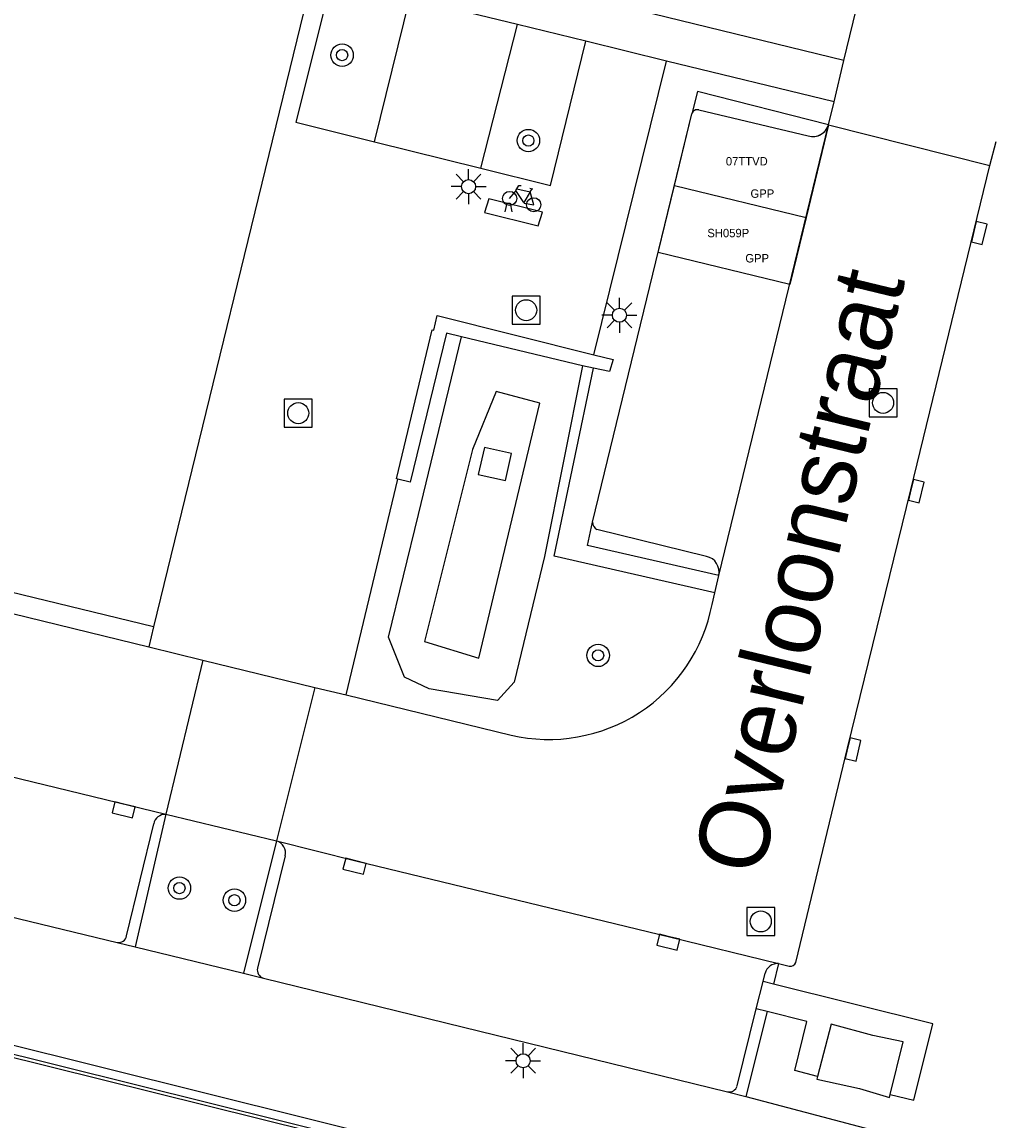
# Model space of a CAD drawing. Extents: x 125000 to 129004, y 397500 to 399008.
# Drawn here: x 127532.57 to 127567.19, y 398436.64 to 398475.78 of the extents above; entities that cross this region are included whole.
import ezdxf

# ---------------------------------------------------------------- set-up
doc = ezdxf.new("R2010")
doc.units = 0
for name, color, linetype in [('bp-anno-kenteken', 7, 'Continuous'), ('bp-grn-parkeervak', 7, 'Continuous'), ('gg-afsc-hekwerk', 7, 'Continuous'), ('gg-afsc-muur', 7, 'Continuous'), ('gg-anno-openbare ruimte label', 7, 'Continuous'), ('gg-bbg-hoofdgebouw', 7, 'Continuous'), ('gg-bbg-lage trafo', 7, 'Continuous'), ('gg-knt-BGT kruinlijn', 7, 'Continuous'), ('gg-knt-bovenkant onderkant talud', 7, 'Continuous'), ('gg-knt-verharding', 7, 'Continuous'), ('gg-knt-verharding nz', 7, 'Continuous'), ('gg-kntw-bovenkant insteek waterloop', 7, 'Continuous'), ('gg-kntw-waterlijn', 7, 'Continuous'), ('gg-kwrk-uitstroombak niveau min 01', 7, 'Continuous'), ('gt-grn-groengrens', 7, 'Continuous'), ('gt-grn-weggrens', 7, 'Continuous'), ('gt-symb-boom', 7, 'Continuous'), ('gt-symb-fietsenrek', 7, 'Continuous'), ('gt-symb-kolk', 7, 'Continuous'), ('gt-symb-lichtmast', 7, 'Continuous'), ('gt-symb-rioolschacht', 7, 'Continuous'), ('kenmerkpunt gehandicapten parkeerplaats', 7, 'Continuous')]:
    doc.layers.add(name, color=color, linetype=linetype)

# ---------------------------------------------------------------- blocks, each defined once
blk = doc.blocks.new('gt0-KOLK')
at = {"layer": 'gt-symb-kolk'}
blk.add_lwpolyline([(0, 0), (0.375, 0), (0.375, 0.4), (-0.375, 0.4), (-0.375, 0), (0, 0)], dxfattribs=at)
blk = doc.blocks.new('gt0-RS')
at = {"layer": 'gt-symb-rioolschacht'}
blk.add_lwpolyline([(-0.5, -0.5), (0.5, -0.5), (0.5, 0.5), (-0.5, 0.5)], close=True, dxfattribs=at)
blk.add_circle((0, 0), 0.375, dxfattribs=at)
blk = doc.blocks.new('gt0-BOOM')
at = {"layer": 'gt-symb-boom'}
for radius in [0.4, 0.2]:
    blk.add_circle((0, 0), radius, dxfattribs=at)
blk = doc.blocks.new('gt0-LMAST')
at = {"layer": 'gt-symb-lichtmast'}
for p, q in [((-0.182, 0.173), (-0.447, 0.438)), ((-0.005, 0.246), (-0.005, 0.621)), ((0.172, 0.173), (0.437, 0.438)), ((-0.255, -0.004), (-0.63, -0.004)), ((-0.182, -0.181), (-0.447, -0.446)), ((-0.005, -0.254), (-0.005, -0.629)), ((0.437, -0.446), (0.172, -0.181)), ((0.245, -0.004), (0.62, -0.004))]:
    blk.add_line(p, q, dxfattribs=at)
blk.add_circle((-0.005, -0.004), 0.25, dxfattribs=at)
blk = doc.blocks.new('gt0-FREK')
at = {"layer": 'gt-symb-fietsenrek'}
for p, q in [((0.259, 0.762), (0.294, 0.823)), ((0.294, 0.823), (0.767, 0.714)), ((0.757, 0.841), (0.866, 0.816)), ((0.767, 0.714), (0.84, 0.822)), ((0.54, 0.335), (0.259, 0.762)), ((0.767, 0.714), (0.54, 0.335)), ((0.895, 0.252), (0.767, 0.714))]:
    blk.add_line(p, q, dxfattribs=at)
for points in [[(0.294, 0.823), (0.36, 0.937), (0.452, 0.935)], [(0.036, 0.476), (0.228, 0.708), (0.259, 0.762)], [(-0.124, 0), (-0.047, 0.312), (0.053, 0.312), (0.12, 0)], [(0.54, 0.335), (0.555, 0.305), (0.895, 0.252)]]:
    blk.add_lwpolyline(points, dxfattribs=at)
for centre in [(0.036, 0.476), (0.895, 0.252)]:
    blk.add_circle(centre, 0.252, dxfattribs=at)

msp = doc.modelspace()

# ---------------------------------------------------------------- linework, layer by layer
at = {"layer": 'bp-grn-parkeervak'}
for p, q in [((127556.706, 398472.645), (127560.602, 398471.719)), ((127555.835, 398469.953), (127556.454, 398472.502)), ((127561.328, 398472.113), (127560.524, 398468.811)), ((127555.835, 398469.953), (127560.524, 398468.811))]:
    msp.add_line(p, q, dxfattribs=at)
msp.add_lwpolyline([(127560.524, 398468.811), (127559.942, 398466.421), (127555.254, 398467.562), (127555.835, 398469.953)], dxfattribs=at)
for centre, radius, start, end in [((127556.646, 398472.454), 0.198, 134.6188, 166.0242), ((127556.648, 398472.453), 0.2, 73.2982, 134.9098), ((127560.766, 398472.28), 0.585, 253.7195, 300.4079), ((127560.769, 398472.281), 0.584, 300.1321, 343.2986)]:
    msp.add_arc(centre, radius, start, end, dxfattribs=at)
at = {"layer": 'gg-afsc-hekwerk'}
msp.add_lwpolyline([(127246.291, 398510.568), (127248.426, 398509.444), (127272.905, 398503.462), (127431.882, 398463.962), (127622.47, 398416.533)], dxfattribs=at)
at = {"layer": 'gg-afsc-muur'}
for p, q in [((127547.2, 398464.81), (127547.252, 398464.797)), ((127552.56, 398463.523), (127548.235, 398464.561)), ((127552.942, 398463.444), (127552.56, 398463.523))]:
    msp.add_line(p, q, dxfattribs=at)
for points in [[(127547.252, 398464.797), (127547.376, 398465.313), (127552.965, 398463.918)], [(127545.976, 398459.48), (127545.924, 398459.493), (127547.2, 398464.81)], [(127548.235, 398464.561), (127547.707, 398464.688), (127546.409, 398459.374), (127545.976, 398459.48)], [(127552.965, 398463.918), (127553.643, 398463.746), (127553.513, 398463.325), (127552.942, 398463.444)]]:
    msp.add_lwpolyline(points, dxfattribs=at)
at = {"layer": 'gg-bbg-hoofdgebouw'}
msp.add_line((127542.944, 398477.495), (127537.262, 398454.215), dxfattribs=at)
msp.add_lwpolyline([(127537.262, 398454.215), (127515.049, 398459.618), (127520.72, 398482.907)], dxfattribs=at)
at = {"layer": 'gg-bbg-lage trafo'}
msp.add_line((127561.427, 398440.056), (127560.939, 398438.192), dxfattribs=at)
for points in [[(127563.527, 398437.549), (127563.987, 398439.423), (127562.912, 398439.647), (127561.427, 398440.056)], [(127560.939, 398438.192), (127560.914, 398438.095), (127562.436, 398437.757), (127563.501, 398437.443), (127563.527, 398437.549)]]:
    msp.add_lwpolyline(points, dxfattribs=at)
at = {"layer": 'gg-knt-BGT kruinlijn'}
for p, q in [((127512.068, 398448.754), (127535.964, 398442.967)), ((127535.964, 398442.967), (127536.601, 398442.812)), ((127536.601, 398442.812), (127540.463, 398441.87)), ((127540.463, 398441.87), (127541.182, 398441.695)), ((127541.182, 398441.695), (127557.727, 398437.643)), ((127557.727, 398437.643), (127558.384, 398437.47))]:
    msp.add_line(p, q, dxfattribs=at)
msp.add_lwpolyline([(127558.384, 398437.47), (127568.679, 398434.752), (127589.027, 398430.198), (127592.601, 398428.302), (127611.817, 398422.756)], dxfattribs=at)
at = {"layer": 'gg-knt-bovenkant onderkant talud'}
for p, q in [((127614.138, 398418.955), (127484.067, 398451.259)), ((127621.993, 398416.651), (127483.582, 398450.893))]:
    msp.add_line(p, q, dxfattribs=at)
at = {"layer": 'gg-knt-verharding'}
for p, q in [((127561.877, 398474.405), (127500.896, 398489.307)), ((127561.877, 398474.405), (127562.537, 398477.157)), ((127550.236, 398475.685), (127546.401, 398476.631)), ((127552.674, 398475.09), (127550.236, 398475.685)), ((127555.548, 398474.388), (127552.674, 398475.09)), ((127552.965, 398463.918), (127555.548, 398474.388)), ((127561.524, 398472.929), (127555.548, 398474.388)), ((127561.524, 398472.929), (127561.877, 398474.405)), ((127561.328, 398472.113), (127561.524, 398472.929)), ((127556.706, 398472.645), (127560.602, 398471.719)), ((127552.917, 398457.944), (127556.454, 398472.504)), ((127557.416, 398456.051), (127561.328, 398472.113)), ((127561.328, 398472.113), (127567.084, 398470.668)), ((127545.135, 398471.512), (127548.934, 398470.568)), ((127567.084, 398470.668), (127567.302, 398471.518)), ((127487.106, 398465.707), (127537.088, 398453.502)), ((127544.13, 398451.789), (127545.976, 398459.48)), ((127556.978, 398456.726), (127553.068, 398457.689)), ((127557.271, 398455.433), (127557.416, 398456.051)), ((127557.175, 398455.018), (127557.271, 398455.433)), ((127537.088, 398453.502), (127539.022, 398453.03)), ((127539.022, 398453.03), (127537.698, 398447.534)), ((127539.022, 398453.03), (127543.009, 398452.057)), ((127543.009, 398452.057), (127541.647, 398446.585)), ((127543.009, 398452.057), (127544.13, 398451.789)), ((127544.13, 398451.789), (127550.006, 398450.357)), ((127537.698, 398447.534), (127536.601, 398442.812)), ((127537.698, 398447.534), (127541.647, 398446.585)), ((127536.302, 398443.203), (127537.265, 398447.192)), ((127541.647, 398446.585), (127540.463, 398441.87)), ((127541.954, 398446.052), (127540.967, 398442.053)), ((127559.545, 398442.21), (127559.363, 398441.481)), ((127559.545, 398442.21), (127559.929, 398442.123)), ((127558.996, 398441.572), (127559.07, 398441.868)), ((127558.753, 398440.598), (127558.996, 398441.572)), ((127559.363, 398441.481), (127558.996, 398441.572)), ((127558.069, 398437.849), (127558.753, 398440.598)), ((127559.14, 398440.502), (127558.384, 398437.47)), ((127559.14, 398440.502), (127558.753, 398440.598))]:
    msp.add_line(p, q, dxfattribs=at)
for points in [[(127543.612, 398477.328), (127542.335, 398472.207), (127545.135, 398471.512)], [(127548.934, 398470.568), (127551.419, 398469.951), (127552.674, 398475.09)], [(127561.328, 398472.113), (127556.66, 398473.306), (127556.454, 398472.504)], [(127560.161, 398442.256), (127562.007, 398449.892), (127564.265, 398459.103), (127567.084, 398470.668)], [(127557.416, 398456.051), (127552.729, 398457.116), (127552.917, 398457.944)], [(127512.644, 398453.637), (127514.315, 398453.222), (127537.698, 398447.534)], [(127541.647, 398446.585), (127544.475, 398445.877), (127555.662, 398443.171), (127559.545, 398442.21)], [(127563.527, 398437.549), (127564.371, 398437.342), (127565.042, 398440.066), (127559.363, 398441.481)], [(127560.939, 398438.192), (127560.13, 398438.403), (127560.551, 398440.15), (127559.14, 398440.502)]]:
    msp.add_lwpolyline(points, dxfattribs=at)
for centre, radius, start, end in [((127556.649, 398472.452), 0.201, 73.4494, 165.0067), ((127560.766, 398472.282), 0.587, 253.7442, 343.2332), ((127553.199, 398457.939), 0.282, 178.9725, 242.2919), ((127556.855, 398456.167), 0.573, 348.3617, 77.5965), ((127551.352, 398456.13), 5.928, 256.8764, 349.1843), ((127537.675, 398447.118), 0.416, 86.8134, 169.7927), ((127541.511, 398446.152), 0.454, 347.3489, 72.5337), ((127536.01, 398443.262), 0.298, 261.2185, 348.6289), ((127541.253, 398441.981), 0.295, 165.889, 256.0856), ((127559.497, 398441.776), 0.437, 83.7047, 167.8031), ((127559.964, 398442.33), 0.21, 260.3754, 339.2739), ((127557.781, 398437.941), 0.303, 259.8149, 342.3095)]:
    msp.add_arc(centre, radius, start, end, dxfattribs=at)
at = {"layer": 'gg-knt-verharding nz'}
msp.add_lwpolyline([(127550.975, 398468.511), (127551.124, 398469), (127549.212, 398469.477), (127549.063, 398468.988), (127550.975, 398468.511)], dxfattribs=at)
at = {"layer": 'gg-kntw-bovenkant insteek waterloop'}
msp.add_lwpolyline([(127552.56, 398463.523), (127551.197, 398456.729), (127550.118, 398452.243), (127549.529, 398451.59), (127547.084, 398452.008), (127546.211, 398452.418), (127545.638, 398453.853), (127546.713, 398458.222), (127548.235, 398464.561)], dxfattribs=at)
at = {"layer": 'gg-kntw-waterlijn'}
msp.add_lwpolyline([(127546.919, 398453.691), (127548.861, 398453.098), (127551.028, 398462.186), (127549.472, 398462.601), (127548.638, 398460.539), (127546.919, 398453.691)], dxfattribs=at)
at = {"layer": 'gg-kwrk-uitstroombak niveau min 01'}
msp.add_lwpolyline([(127548.839, 398459.645), (127549.804, 398459.435), (127550.023, 398460.395), (127549.058, 398460.605), (127548.839, 398459.645)], dxfattribs=at)
at = {"layer": 'gt-grn-groengrens'}
for p, q in [((127545.135, 398471.512), (127546.401, 398476.631)), ((127548.934, 398470.568), (127550.236, 398475.685))]:
    msp.add_line(p, q, dxfattribs=at)
msp.add_lwpolyline([(127557.271, 398455.433), (127551.549, 398456.736), (127552.942, 398463.444)], dxfattribs=at)
at = {"layer": 'gt-grn-weggrens'}
msp.add_line((127537.262, 398454.215), (127537.088, 398453.502), dxfattribs=at)

# ---------------------------------------------------------------- block references
at = {"layer": 'gt-symb-boom'}
for p in [(127543.983, 398474.597), (127550.625, 398471.551), (127553.113, 398453.201), (127538.183, 398444.905), (127540.145, 398444.472)]:
    msp.add_blockref('gt0-BOOM', p, dxfattribs=at)
at = {"layer": 'gt-symb-fietsenrek'}
msp.add_blockref('gt0-FREK', (127549.921, 398469.012), dxfattribs=at)
at = {"layer": 'gt-symb-kolk'}
for p, rotation in [((127566.508, 398468.307), -103.69567884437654), ((127564.265, 398459.103), -103.7779004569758), ((127562.007, 398449.892), -103.58801766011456), ((127536.243, 398447.885), 166.32975246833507), ((127544.475, 398445.877), 165.94809980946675), ((127555.662, 398443.171), 166.3962948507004)]:
    msp.add_blockref('gt0-KOLK', p, dxfattribs=dict(at, rotation=rotation))
at = {"layer": 'gt-symb-lichtmast'}
for p in [(127548.498, 398469.913), (127553.876, 398465.328), (127550.443, 398438.754)]:
    msp.add_blockref('gt0-LMAST', p, dxfattribs=at)
at = {"layer": 'gt-symb-rioolschacht'}
for p in [(127550.546, 398465.505), (127563.272, 398462.201), (127542.42, 398461.834), (127558.912, 398443.717)]:
    msp.add_blockref('gt0-RS', p, dxfattribs=at)

# ---------------------------------------------------------------- texts
at = {"layer": 'bp-anno-kenteken'}
for s, p in [('07TTVD', (127557.666, 398470.664)), ('SH059P', (127557.005, 398468.105))]:
    msp.add_text(s, height=0.3, dxfattribs=at).set_placement(p)
at = {"layer": 'gg-anno-openbare ruimte label'}
msp.add_text('Overloonstraat', height=2.5, rotation=76.4, dxfattribs=at).set_placement((127558.903, 398445.261))
at = {"layer": 'kenmerkpunt gehandicapten parkeerplaats'}
for p in [(127558.545, 398469.512), (127558.359, 398467.207)]:
    msp.add_text('GPP', height=0.3, dxfattribs=at).set_placement(p)

doc.saveas('drawing.dxf')
